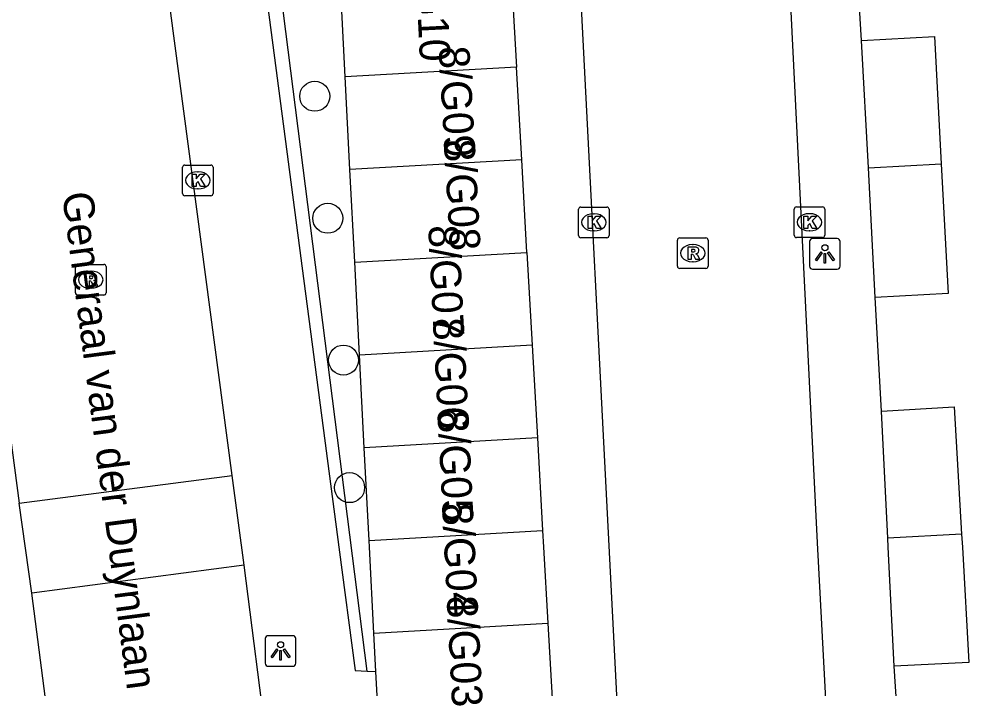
# Model space of a CAD drawing. Extents: x 161084 to 161928, y 385355 to 386522.
# Drawn here: x 161310.98 to 161341.98, y 385495.38 to 385517.23 of the extents above; entities that cross this region are included whole.
import ezdxf

# ---------------------------------------------------------------- set-up
doc = ezdxf.new("R2010")
doc.units = 0
for name, color, linetype in [('IMGEO_Boom', 7, 'Continuous'), ('IMGEO_Haag', 7, 'Continuous'), ('IMGEO_Kolk', 7, 'Continuous'), ('IMGEO_Lichtpunt', 7, 'Continuous'), ('IMGEO_Openbare_ruimte_label', 7, 'Continuous'), ('IMGEO_Pand', 7, 'Continuous'), ('IMGEO_Pand_nummerreeks', 7, 'Continuous'), ('IMGEO_Rijbaan_lokaal_open', 7, 'Continuous'), ('IMGEO_Rioolput', 7, 'Continuous'), ('IMGEO_Voetpad_open', 7, 'Continuous')]:
    doc.layers.add(name, color=color, linetype=linetype)

msp = doc.modelspace()

# ---------------------------------------------------------------- linework, layer by layer
at = {"layer": 'IMGEO_Boom'}
for centre in [(161320.631, 385514.708), (161321.057, 385510.73), (161321.569, 385506.106), (161321.768, 385501.946)]:
    msp.add_circle(centre, 0.489, dxfattribs=at)
at = {"layer": 'IMGEO_Haag'}
msp.add_lwpolyline([(161322.343, 385495.966), (161319.524, 385518.117), (161318.264, 385527.665), (161318.24, 385528.146), (161318.264, 385528.577), (161318.422, 385528.916), (161318.662, 385529.24), (161318.903, 385529.422), (161319.069, 385529.505), (161319.244, 385529.58), (161319.633, 385529.65), (161320.885, 385529.754)], dxfattribs=at)
at = {"layer": 'IMGEO_Kolk'}
for p, q in [((161316.316, 385511.541), (161316.316, 385512.393)), ((161316.391, 385512.467), (161317.243, 385512.467)), ((161317.317, 385512.393), (161317.317, 385511.541)), ((161316.804, 385512.247), (161316.829, 385512.247)), ((161316.827, 385511.687), (161316.802, 385511.687)), ((161317.243, 385511.467), (161316.391, 385511.467)), ((161329.311, 385511.097), (161330.163, 385511.097)), ((161336.347, 385511.101), (161337.199, 385511.101)), ((161329.236, 385510.171), (161329.236, 385511.023)), ((161329.724, 385510.877), (161329.749, 385510.877)), ((161330.237, 385511.023), (161330.237, 385510.171)), ((161336.272, 385510.175), (161336.272, 385511.027)), ((161336.76, 385510.881), (161336.785, 385510.881)), ((161337.273, 385511.027), (161337.273, 385510.175)), ((161329.747, 385510.317), (161329.722, 385510.317)), ((161336.783, 385510.321), (161336.758, 385510.321)), ((161330.163, 385510.097), (161329.311, 385510.097)), ((161337.199, 385510.101), (161336.347, 385510.101))]:
    msp.add_line(p, q, dxfattribs=at)
for points in [[(161316.316, 385511.541), (161316.316, 385512.393)], [(161316.391, 385512.467), (161317.243, 385512.467)], [(161317.317, 385512.393), (161317.317, 385511.541)], [(161316.637, 385512.167), (161316.76, 385512.167), (161316.76, 385512.016), (161316.89, 385512.167), (161317.054, 385512.167), (161316.908, 385512.016), (161317.061, 385511.767), (161316.909, 385511.767), (161316.824, 385511.931), (161316.76, 385511.864), (161316.76, 385511.767), (161316.637, 385511.767), (161316.637, 385512.167)], [(161317.243, 385511.467), (161316.391, 385511.467)], [(161329.311, 385511.097), (161330.163, 385511.097)], [(161336.347, 385511.101), (161337.199, 385511.101)], [(161329.236, 385510.171), (161329.236, 385511.023)], [(161329.557, 385510.797), (161329.68, 385510.797), (161329.68, 385510.646), (161329.81, 385510.797), (161329.974, 385510.797), (161329.828, 385510.646), (161329.981, 385510.397), (161329.829, 385510.397), (161329.744, 385510.561), (161329.68, 385510.494), (161329.68, 385510.397), (161329.557, 385510.397), (161329.557, 385510.797)], [(161330.237, 385511.023), (161330.237, 385510.171)], [(161336.272, 385510.175), (161336.272, 385511.027)], [(161336.593, 385510.801), (161336.716, 385510.801), (161336.716, 385510.65), (161336.846, 385510.801), (161337.01, 385510.801), (161336.864, 385510.65), (161337.017, 385510.401), (161336.865, 385510.401), (161336.78, 385510.565), (161336.716, 385510.498), (161336.716, 385510.401), (161336.593, 385510.401), (161336.593, 385510.801)], [(161337.273, 385511.027), (161337.273, 385510.175)], [(161330.163, 385510.097), (161329.311, 385510.097)], [(161337.199, 385510.101), (161336.347, 385510.101)]]:
    msp.add_lwpolyline(points, dxfattribs=at)
for centre, start, end in [((161316.393, 385512.391), 91.552, 178.448), ((161316.393, 385512.391), 91.552, 178.448), ((161317.241, 385512.391), 1.552, 88.448), ((161317.241, 385512.391), 1.552, 88.448), ((161316.393, 385511.543), 181.552, 268.448), ((161316.393, 385511.543), 181.552, 268.448), ((161317.241, 385511.543), 271.552, 358.448), ((161317.241, 385511.543), 271.552, 358.448), ((161329.313, 385511.021), 91.552, 178.448), ((161329.313, 385511.021), 91.552, 178.448), ((161330.161, 385511.021), 1.552, 88.448), ((161330.161, 385511.021), 1.552, 88.448), ((161336.349, 385511.025), 91.552, 178.448), ((161336.349, 385511.025), 91.552, 178.448), ((161337.197, 385511.025), 1.552, 88.448), ((161337.197, 385511.025), 1.552, 88.448), ((161329.313, 385510.173), 181.552, 268.448), ((161329.313, 385510.173), 181.552, 268.448), ((161330.161, 385510.173), 271.552, 358.448), ((161330.161, 385510.173), 271.552, 358.448), ((161336.349, 385510.177), 181.552, 268.448), ((161336.349, 385510.177), 181.552, 268.448), ((161337.197, 385510.177), 271.552, 358.448), ((161337.197, 385510.177), 271.552, 358.448)]:
    msp.add_arc(centre, 0.0765, start, end, dxfattribs=at)
for centre, major_axis, ratio, start_param, end_param in [((161316.803, 385511.967), (-0.387, 0.002), 0.722429, 4.712389, 7.853982), ((161316.828, 385511.967), (-0.39, 0.002), 0.717154, 1.570796, 4.712389), ((161329.723, 385510.597), (-0.387, 0.002), 0.722429, 4.712389, 7.853982), ((161329.748, 385510.597), (-0.39, 0.002), 0.717154, 1.570796, 4.712389), ((161336.759, 385510.601), (-0.387, 0.002), 0.722429, 4.712389, 7.853982), ((161336.784, 385510.601), (-0.39, 0.002), 0.717154, 1.570796, 4.712389)]:
    msp.add_ellipse(centre, major_axis=major_axis, ratio=ratio, start_param=start_param, end_param=end_param, dxfattribs=at)
at = {"layer": 'IMGEO_Lichtpunt'}
for p, q in [((161336.777, 385509.971), (161336.777, 385509.164)), ((161336.777, 385509.971), (161336.777, 385509.164)), ((161337.679, 385510.066), (161336.871, 385510.066)), ((161337.679, 385510.066), (161336.871, 385510.066)), ((161337.773, 385509.164), (161337.773, 385509.971)), ((161337.773, 385509.164), (161337.773, 385509.971)), ((161336.871, 385509.07), (161337.679, 385509.07)), ((161336.871, 385509.07), (161337.679, 385509.07)), ((161319.92, 385497.119), (161319.112, 385497.119)), ((161319.92, 385497.119), (161319.112, 385497.119)), ((161319.018, 385497.024), (161319.018, 385496.217)), ((161319.018, 385497.024), (161319.018, 385496.217)), ((161320.014, 385496.217), (161320.014, 385497.024)), ((161320.014, 385496.217), (161320.014, 385497.024)), ((161319.112, 385496.123), (161319.92, 385496.123)), ((161319.112, 385496.123), (161319.92, 385496.123))]:
    msp.add_line(p, q, dxfattribs=at)
for points in [[(161337.151, 385509.635), (161337.19, 385509.607), (161337.002, 385509.345), (161336.964, 385509.372), (161337.151, 385509.635)], [(161337.253, 385509.587), (161337.3, 385509.587), (161337.3, 385509.265), (161337.253, 385509.265), (161337.253, 385509.587)], [(161337.363, 385509.607), (161337.401, 385509.634), (161337.588, 385509.372), (161337.549, 385509.344), (161337.363, 385509.607)], [(161319.392, 385496.688), (161319.431, 385496.66), (161319.243, 385496.398), (161319.205, 385496.425), (161319.392, 385496.688)], [(161319.494, 385496.64), (161319.541, 385496.64), (161319.541, 385496.318), (161319.494, 385496.318), (161319.494, 385496.64)], [(161319.604, 385496.66), (161319.642, 385496.687), (161319.829, 385496.425), (161319.79, 385496.397), (161319.604, 385496.66)]]:
    msp.add_lwpolyline(points, dxfattribs=at)
for centre in [(161337.276, 385509.769), (161319.517, 385496.822)]:
    msp.add_circle(centre, 0.0994, dxfattribs=at)
for centre, start, end in [((161336.871, 385509.971), 90, 180), ((161336.871, 385509.971), 90, 180), ((161337.679, 385509.971), 0, 90), ((161337.679, 385509.971), 0, 90), ((161336.871, 385509.164), 180, 270), ((161336.871, 385509.164), 180, 270), ((161337.679, 385509.164), 270, 0), ((161337.679, 385509.164), 270, 360), ((161319.112, 385497.024), 90, 180), ((161319.112, 385497.024), 90, 180), ((161319.92, 385497.024), 0, 90), ((161319.92, 385497.024), 0, 90), ((161319.112, 385496.217), 180, 270), ((161319.112, 385496.217), 180, 270), ((161319.92, 385496.217), 270, 0), ((161319.92, 385496.217), 270, 360)]:
    msp.add_arc(centre, 0.0946, start, end, dxfattribs=at)
at = {"layer": 'IMGEO_Pand'}
for points in [[(161327.042, 385518.677), (161327.213, 385515.655)], [(161321.626, 385515.339), (161321.47, 385518.362)], [(161338.469, 385516.526), (161340.847, 385516.654), (161341.07, 385512.502)], [(161338.693, 385512.371), (161338.469, 385516.526)], [(161327.213, 385515.655), (161321.626, 385515.339)], [(161327.384, 385512.633), (161327.213, 385515.655)], [(161321.781, 385512.317), (161321.626, 385515.339)], [(161327.384, 385512.633), (161321.781, 385512.317)], [(161327.555, 385509.611), (161327.384, 385512.633)], [(161321.936, 385509.294), (161321.781, 385512.317)], [(161338.693, 385512.371), (161341.07, 385512.502)], [(161338.921, 385508.145), (161338.693, 385512.371)], [(161341.07, 385512.502), (161341.298, 385508.274), (161338.921, 385508.145)], [(161321.936, 385509.294), (161327.555, 385509.611)], [(161327.555, 385509.611), (161327.726, 385506.59)], [(161322.092, 385506.271), (161321.936, 385509.294)], [(161327.726, 385506.59), (161322.092, 385506.271)], [(161327.726, 385506.59), (161327.896, 385503.568)], [(161322.247, 385503.248), (161322.092, 385506.271)], [(161339.119, 385504.439), (161341.498, 385504.587), (161341.736, 385500.434)], [(161339.326, 385500.301), (161339.119, 385504.439)], [(161327.896, 385503.568), (161322.247, 385503.248)], [(161327.896, 385503.568), (161328.067, 385500.546)], [(161322.402, 385500.225), (161322.247, 385503.248)], [(161322.402, 385500.225), (161328.067, 385500.546)], [(161328.067, 385500.546), (161328.098, 385500), (161328.238, 385497.524)], [(161322.558, 385497.203), (161322.414, 385500), (161322.402, 385500.225)], [(161341.736, 385500.434), (161339.326, 385500.301)], [(161339.535, 385496.121), (161339.341, 385500), (161339.326, 385500.301)], [(161341.736, 385500.434), (161341.761, 385500), (161341.977, 385496.243), (161339.535, 385496.121)], [(161322.558, 385497.203), (161328.238, 385497.524)], [(161328.238, 385497.524), (161328.409, 385494.502)], [(161322.622, 385495.956), (161322.558, 385497.203)], [(161322.723, 385494.18), (161322.622, 385495.956)]]:
    msp.add_lwpolyline(points, dxfattribs=at)
at = {"layer": 'IMGEO_Rijbaan_lokaal_open'}
for points in [[(161335.42, 385532.391), (161337.024, 385500.143), (161337.796, 385485.654)], [(161330.768, 385487.413), (161330.865, 385487.775), (161328.687, 385530.316), (161328.582, 385530.386)], [(161307.231, 385529.753), (161310.993, 385501.436)], [(161317.934, 385502.34), (161314.499, 385528.244)], [(161310.993, 385501.436), (161317.934, 385502.34)], [(161318.329, 385499.414), (161317.934, 385502.34)], [(161311.4, 385498.51), (161310.993, 385501.436)], [(161318.329, 385499.414), (161311.4, 385498.51)], [(161319.868, 385487.335), (161318.329, 385499.414)], [(161315.293, 385468.442), (161311.4, 385498.51)]]:
    msp.add_lwpolyline(points, dxfattribs=at)
at = {"layer": 'IMGEO_Rioolput'}
for p, q in [((161332.465, 385509.167), (161332.465, 385510.019)), ((161332.54, 385510.093), (161333.392, 385510.093)), ((161332.953, 385509.873), (161332.978, 385509.873)), ((161333.466, 385510.019), (161333.466, 385509.167)), ((161312.896, 385509.228), (161313.748, 385509.228)), ((161332.976, 385509.313), (161332.951, 385509.313)), ((161312.821, 385508.302), (161312.821, 385509.154)), ((161313.309, 385509.008), (161313.334, 385509.008)), ((161313.822, 385509.154), (161313.822, 385508.302)), ((161333.392, 385509.093), (161332.54, 385509.093)), ((161313.332, 385508.448), (161313.307, 385508.448)), ((161313.748, 385508.228), (161312.896, 385508.228))]:
    msp.add_line(p, q, dxfattribs=at)
for points in [[(161332.465, 385509.167), (161332.465, 385510.019)], [(161332.54, 385510.093), (161333.392, 385510.093)], [(161333.466, 385510.019), (161333.466, 385509.167)], [(161333.054, 385509.791), (161332.802, 385509.793), (161332.802, 385509.393)], [(161332.802, 385509.393), (161332.926, 385509.393), (161332.926, 385509.555), (161332.937, 385509.555)], [(161332.98, 385509.712), (161332.926, 385509.712), (161332.926, 385509.631)], [(161332.926, 385509.631), (161332.978, 385509.631)], [(161332.984, 385509.526), (161333.055, 385509.393), (161333.195, 385509.393), (161333.13, 385509.519)], [(161312.896, 385509.228), (161313.748, 385509.228)], [(161312.821, 385508.302), (161312.821, 385509.154)], [(161313.41, 385508.926), (161313.158, 385508.928), (161313.158, 385508.528)], [(161313.822, 385509.154), (161313.822, 385508.302)], [(161333.392, 385509.093), (161332.54, 385509.093)], [(161313.158, 385508.528), (161313.282, 385508.528), (161313.282, 385508.69), (161313.293, 385508.69)], [(161313.336, 385508.847), (161313.282, 385508.847), (161313.282, 385508.766)], [(161313.282, 385508.766), (161313.334, 385508.766)], [(161313.34, 385508.661), (161313.411, 385508.528), (161313.551, 385508.528), (161313.486, 385508.654)], [(161313.748, 385508.228), (161312.896, 385508.228)]]:
    msp.add_lwpolyline(points, dxfattribs=at)
for centre, radius, start, end in [((161332.542, 385510.017), 0.0765, 91.552, 178.448), ((161332.542, 385510.017), 0.0765, 91.552, 178.448), ((161333.39, 385510.017), 0.0765, 1.552, 88.448), ((161333.39, 385510.017), 0.0765, 1.552, 88.448), ((161332.936, 385509.502), 0.0533, 26.0293, 88.6989), ((161332.962, 385509.82), 0.19, 274.7715, 282.9687), ((161332.986, 385509.616), 0.0964, 77.0061, 93.1865), ((161333, 385509.673), 0.0378, 276.6634, 79.6772), ((161333.053, 385509.681), 0.109, 350.3612, 89.416), ((161333.051, 385509.681), 0.112, 277.5842, 350.9817), ((161333.035, 385509.466), 0.108, 29.5134, 73.7905), ((161312.898, 385509.152), 0.0765, 91.552, 178.448), ((161312.898, 385509.152), 0.0765, 91.552, 178.448), ((161313.746, 385509.152), 0.0765, 1.552, 88.448), ((161313.746, 385509.152), 0.0765, 1.552, 88.448), ((161313.409, 385508.816), 0.109, 350.3612, 89.416), ((161332.542, 385509.169), 0.0765, 181.552, 268.448), ((161332.542, 385509.169), 0.0765, 181.552, 268.448), ((161333.39, 385509.169), 0.0765, 271.552, 358.448), ((161333.39, 385509.169), 0.0765, 271.552, 358.448), ((161313.292, 385508.637), 0.0533, 26.0293, 88.6989), ((161313.318, 385508.955), 0.19, 274.7715, 282.9687), ((161313.342, 385508.751), 0.0964, 77.0061, 93.1865), ((161313.356, 385508.808), 0.0378, 276.6634, 79.6772), ((161313.407, 385508.816), 0.112, 277.5842, 350.9817), ((161313.391, 385508.601), 0.108, 29.5134, 73.7905), ((161312.898, 385508.304), 0.0765, 181.552, 268.448), ((161312.898, 385508.304), 0.0765, 181.552, 268.448), ((161313.746, 385508.304), 0.0765, 271.552, 358.448), ((161313.746, 385508.304), 0.0765, 271.552, 358.448)]:
    msp.add_arc(centre, radius, start, end, dxfattribs=at)
for centre, major_axis, ratio, start_param, end_param in [((161332.952, 385509.593), (-0.387, 0.002), 0.722429, 4.712389, 7.853982), ((161332.977, 385509.593), (-0.39, 0.002), 0.717154, 1.570796, 4.712389), ((161313.308, 385508.728), (-0.387, 0.002), 0.722429, 4.712389, 7.853982), ((161313.333, 385508.728), (-0.39, 0.002), 0.717154, 1.570796, 4.712389)]:
    msp.add_ellipse(centre, major_axis=major_axis, ratio=ratio, start_param=start_param, end_param=end_param, dxfattribs=at)
at = {"layer": 'IMGEO_Voetpad_open'}
for points in [[(161320.863, 385530.18), (161319.548, 385530.08), (161319.374, 385530.059), (161319.203, 385530.022), (161319.035, 385529.97), (161318.873, 385529.904), (161318.717, 385529.823), (161318.57, 385529.729), (161318.431, 385529.622), (161318.302, 385529.503), (161318.185, 385529.372), (161318.08, 385529.232), (161317.987, 385529.083), (161317.908, 385528.927), (161317.844, 385528.764), (161317.794, 385528.596), (161317.76, 385528.424), (161317.741, 385528.25), (161317.738, 385528.074), (161317.75, 385527.899), (161317.753, 385527.877), (161321.42, 385500), (161321.949, 385495.98), (161322.343, 385495.966)], [(161338.469, 385516.526), (161338.275, 385519.773)], [(161339.119, 385504.439), (161338.921, 385508.145)], [(161322.343, 385495.966), (161322.622, 385495.956)], [(161339.771, 385492.485), (161339.535, 385496.121)]]:
    msp.add_lwpolyline(points, dxfattribs=at)

# ---------------------------------------------------------------- texts
at = {"layer": 'IMGEO_Openbare_ruimte_label'}
msp.add_text('Generaal van der Duynlaan', height=1, rotation=277.4734, dxfattribs=at).set_placement((161312.386, 385511.534))
at = {"layer": 'IMGEO_Pand_nummerreeks'}
for s, rotation, p in [('8/G10', 272.8562, (161323.885, 385519.455)), ('8/G09', 273.2386, (161324.671, 385516.323)), ('8/G08', 273.2386, (161324.843, 385513.284)), ('8/G07', 272.8562, (161324.332, 385510.488)), ('8/G06', 272.8562, (161324.483, 385507.467)), ('8/G05', 272.8562, (161324.634, 385504.447)), ('8/G04', 272.8562, (161324.784, 385501.427)), ('8/G03', 272.8562, (161324.935, 385498.406))]:
    msp.add_text(s, height=1, rotation=rotation, dxfattribs=at).set_placement(p)

doc.saveas('drawing.dxf')
